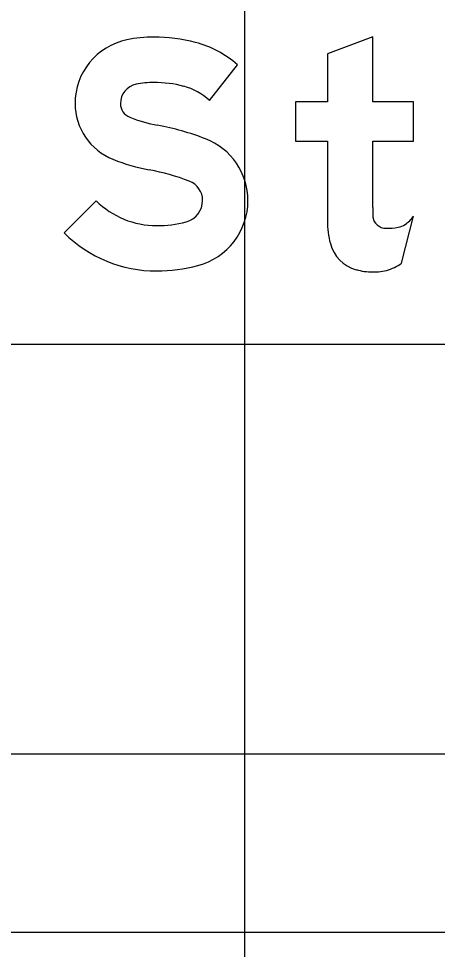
# Model space of a CAD drawing. Extents: x 1797809 to 2198143, y 249608 to 1237864.
# Drawn here: x 2195133.757 to 2195135.801, y 1237303.151 to 1237307.696 of the extents above; entities that cross this region are included whole.
import ezdxf

# ---------------------------------------------------------------- set-up
doc = ezdxf.new("R2010")
doc.units = 0
for name, color, linetype in [('GSBWFILL', 7, 'Continuous'), ('GSCOLORFILL', 7, 'Continuous'), ('GSOUTLINE', 7, 'Continuous'), ('GSSHT', 7, 'Continuous')]:
    doc.layers.add(name, color=color, linetype=linetype)

msp = doc.modelspace()

# ---------------------------------------------------------------- linework, layer by layer
at = {"layer": 'GSBWFILL'}
msp.add_line((2195135.6263, 1237306.502), (2195135.6845, 1237306.7312), dxfattribs=at)
for points in [[(2195135.4852, 1237306.7748), (2195135.4852, 1237307.0987), (2195135.6845, 1237307.0987), (2195135.6845, 1237307.2897), (2195135.4852, 1237307.2897), (2195135.4852, 1237307.608), (2195135.2638, 1237307.524), (2195135.2638, 1237307.2897), (2195135.1088, 1237307.2897), (2195135.1088, 1237307.0987), (2195135.2638, 1237307.0987), (2195135.2638, 1237306.7079)], [(2195134.6881, 1237307.2964), (2195134.825, 1237307.4711)], [(2195134.1353, 1237306.8068), (2195133.9794, 1237306.6495)]]:
    msp.add_lwpolyline(points, dxfattribs=at)
for centre, major_axis, ratio, start_param, end_param in [((2195134.3492, 1237307.282), (0, 0.3172), 0.999995, 0.202758, 1.570796), ((2195134.4167, 1237306.9538), (0, 0.6523), 0.999995, 0, 0.202758), ((2195134.4167, 1237306.8062), (0, 0.7999), 0.999995, 6.026234, 6.283185), ((2195134.4909, 1237307.0887), (0, 0.5078), 0.999995, 5.565152, 6.026234), ((2195134.3492, 1237307.282), (0, 0.0957), 0.999995, 0.202758, 1.570796), ((2195134.4167, 1237306.9538), (0, 0.4308), 0.999995, 0, 0.202758), ((2195134.4167, 1237306.8062), (0, 0.5784), 0.999995, 6.026234, 6.283185), ((2195134.4909, 1237307.0887), (0, 0.2864), 0.999995, 5.523837, 6.026234), ((2195134.3259, 1237307.282), (0, 0.2938), 0.999995, 1.570796, 2.761249), ((2195134.3259, 1237307.282), (0, 0.0724), 0.999995, 1.570796, 2.761249), ((2195134.5672, 1237307.8856), (0, 0.7224), 0.999995, 2.761249, 2.95744), ((2195134.1881, 1237305.8502), (0, 1.348), 0.999995, 5.918637, 6.099033), ((2195134.5537, 1237306.8082), (0, 0.3226), 0.999995, 4.712389, 5.918637), ((2195134.5672, 1237307.8856), (0, 0.9438), 0.999995, 2.761249, 2.95744), ((2195134.1881, 1237305.8502), (0, 1.1265), 0.999995, 5.918637, 6.099033), ((2195134.5537, 1237306.8082), (0, 0.1011), 0.999995, 4.712389, 5.918637), ((2195134.4302, 1237307.1043), (0, 0.4189), 0.999995, 2.360607, 3.141593), ((2195134.5473, 1237306.8082), (0, 0.1075), 0.999995, 3.401517, 4.712389), ((2195134.5473, 1237306.8082), (0, 0.3289), 0.999995, 3.401517, 4.712389), ((2195136.8714, 1237306.7748), (0, 1.3862), 0.999998, 1.570796, 1.606005), ((2195135.5488, 1237306.7368), (0, 0.0637), 0.999998, 1.74085, 2.407828), ((2195135.5388, 1237306.8399), (0, 0.1818), 0.999998, 3.756278, 4.071638), ((2195134.4302, 1237307.2486), (0, 0.5632), 0.999995, 3.141593, 3.401517), ((2195135.6935, 1237306.7079), (0, 0.4297), 0.999998, 1.570796, 1.830698), ((2195135.5509, 1237306.739), (0, 0.0667), 0.999998, 2.407828, 3.141593), ((2195135.5509, 1237307.0221), (0, 0.3497), 0.999998, 3.141593, 3.310762), ((2195135.5957, 1237306.7592), (0, 0.083), 0.999998, 3.310762, 3.756278), ((2195134.4302, 1237307.1043), (0, 0.6403), 0.999995, 2.360607, 3.141593), ((2195135.4521, 1237306.6437), (0, 0.1799), 0.999998, 1.830698, 2.869526), ((2195134.4302, 1237307.2486), (0, 0.7846), 0.999995, 3.141593, 3.401517), ((2195135.4781, 1237306.7198), (0, 0.2634), 0.999998, 3.427755, 3.738844), ((2195135.4852, 1237306.7625), (0, 0.3032), 0.999998, 2.869526, 3.141593), ((2195135.4852, 1237306.8959), (0, 0.4367), 0.999998, 3.141593, 3.205734), ((2195135.5017, 1237306.6397), (0, 0.1799), 0.999998, 3.205734, 3.427755)]:
    msp.add_ellipse(centre, major_axis=major_axis, ratio=ratio, start_param=start_param, end_param=end_param, dxfattribs=at)
at = {"layer": 'GSCOLORFILL'}
for p, q in [((2195135.6263, 1237306.502), (2195135.6845, 1237306.7312)), ((2195142.2241, 1237303.2346), (2195120.2477, 1237303.2346))]:
    msp.add_line(p, q, dxfattribs=at)
for points in [[(2195135.4852, 1237306.7748), (2195135.4852, 1237307.0987), (2195135.6845, 1237307.0987), (2195135.6845, 1237307.2897), (2195135.4852, 1237307.2897), (2195135.4852, 1237307.608), (2195135.2638, 1237307.524), (2195135.2638, 1237307.2897), (2195135.1088, 1237307.2897), (2195135.1088, 1237307.0987), (2195135.2638, 1237307.0987), (2195135.2638, 1237306.7079)], [(2195134.6881, 1237307.2964), (2195134.825, 1237307.4711)], [(2195134.1353, 1237306.8068), (2195133.9794, 1237306.6495)]]:
    msp.add_lwpolyline(points, dxfattribs=at)
for centre, major_axis, ratio, start_param, end_param in [((2195134.3492, 1237307.282), (0, 0.3172), 0.999995, 0.202758, 1.570796), ((2195134.4167, 1237306.9538), (0, 0.6523), 0.999995, 0, 0.202758), ((2195134.4167, 1237306.8062), (0, 0.7999), 0.999995, 6.026234, 6.283185), ((2195134.4909, 1237307.0887), (0, 0.5078), 0.999995, 5.565152, 6.026234), ((2195134.3492, 1237307.282), (0, 0.0957), 0.999995, 0.202758, 1.570796), ((2195134.4167, 1237306.9538), (0, 0.4308), 0.999995, 0, 0.202758), ((2195134.4167, 1237306.8062), (0, 0.5784), 0.999995, 6.026234, 6.283185), ((2195134.4909, 1237307.0887), (0, 0.2864), 0.999995, 5.523837, 6.026234), ((2195134.3259, 1237307.282), (0, 0.2938), 0.999995, 1.570796, 2.761249), ((2195134.3259, 1237307.282), (0, 0.0724), 0.999995, 1.570796, 2.761249), ((2195134.5672, 1237307.8856), (0, 0.7224), 0.999995, 2.761249, 2.95744), ((2195134.1881, 1237305.8502), (0, 1.348), 0.999995, 5.918637, 6.099033), ((2195134.5537, 1237306.8082), (0, 0.3226), 0.999995, 4.712389, 5.918637), ((2195134.5672, 1237307.8856), (0, 0.9438), 0.999995, 2.761249, 2.95744), ((2195134.1881, 1237305.8502), (0, 1.1265), 0.999995, 5.918637, 6.099033), ((2195134.5537, 1237306.8082), (0, 0.1011), 0.999995, 4.712389, 5.918637), ((2195134.4302, 1237307.1043), (0, 0.4189), 0.999995, 2.360607, 3.141593), ((2195134.5473, 1237306.8082), (0, 0.1075), 0.999995, 3.401517, 4.712389), ((2195134.5473, 1237306.8082), (0, 0.3289), 0.999995, 3.401517, 4.712389), ((2195136.8714, 1237306.7748), (0, 1.3862), 0.999998, 1.570796, 1.606005), ((2195135.5488, 1237306.7368), (0, 0.0637), 0.999998, 1.74085, 2.407828), ((2195135.5388, 1237306.8399), (0, 0.1818), 0.999998, 3.756278, 4.071638), ((2195134.4302, 1237307.2486), (0, 0.5632), 0.999995, 3.141593, 3.401517), ((2195135.6935, 1237306.7079), (0, 0.4297), 0.999998, 1.570796, 1.830698), ((2195135.5509, 1237306.739), (0, 0.0667), 0.999998, 2.407828, 3.141593), ((2195135.5509, 1237307.0221), (0, 0.3497), 0.999998, 3.141593, 3.310762), ((2195135.5957, 1237306.7592), (0, 0.083), 0.999998, 3.310762, 3.756278), ((2195134.4302, 1237307.1043), (0, 0.6403), 0.999995, 2.360607, 3.141593), ((2195135.4521, 1237306.6437), (0, 0.1799), 0.999998, 1.830698, 2.869526), ((2195134.4302, 1237307.2486), (0, 0.7846), 0.999995, 3.141593, 3.401517), ((2195135.4781, 1237306.7198), (0, 0.2634), 0.999998, 3.427755, 3.738844), ((2195135.4852, 1237306.7625), (0, 0.3032), 0.999998, 2.869526, 3.141593), ((2195135.4852, 1237306.8959), (0, 0.4367), 0.999998, 3.141593, 3.205734), ((2195135.5017, 1237306.6397), (0, 0.1799), 0.999998, 3.205734, 3.427755)]:
    msp.add_ellipse(centre, major_axis=major_axis, ratio=ratio, start_param=start_param, end_param=end_param, dxfattribs=at)
at = {"layer": 'GSOUTLINE'}
msp.add_line((2195135.6263, 1237306.502), (2195135.6845, 1237306.7312), dxfattribs=at)
for points in [[(2195135.4852, 1237306.7748), (2195135.4852, 1237307.0987), (2195135.6845, 1237307.0987), (2195135.6845, 1237307.2897), (2195135.4852, 1237307.2897), (2195135.4852, 1237307.608), (2195135.2638, 1237307.524), (2195135.2638, 1237307.2897), (2195135.1088, 1237307.2897), (2195135.1088, 1237307.0987), (2195135.2638, 1237307.0987), (2195135.2638, 1237306.7079)], [(2195134.6881, 1237307.2964), (2195134.825, 1237307.4711)], [(2195134.1353, 1237306.8068), (2195133.9794, 1237306.6495)]]:
    msp.add_lwpolyline(points, dxfattribs=at)
for centre, major_axis, ratio, start_param, end_param in [((2195134.3492, 1237307.282), (0, 0.3172), 0.999995, 0.202758, 1.570796), ((2195134.4167, 1237306.9538), (0, 0.6523), 0.999995, 0, 0.202758), ((2195134.4167, 1237306.8062), (0, 0.7999), 0.999995, 6.026234, 6.283185), ((2195134.4909, 1237307.0887), (0, 0.5078), 0.999995, 5.565152, 6.026234), ((2195134.3492, 1237307.282), (0, 0.0957), 0.999995, 0.202758, 1.570796), ((2195134.4167, 1237306.9538), (0, 0.4308), 0.999995, 0, 0.202758), ((2195134.4167, 1237306.8062), (0, 0.5784), 0.999995, 6.026234, 6.283185), ((2195134.4909, 1237307.0887), (0, 0.2864), 0.999995, 5.523837, 6.026234), ((2195134.3259, 1237307.282), (0, 0.2938), 0.999995, 1.570796, 2.761249), ((2195134.3259, 1237307.282), (0, 0.0724), 0.999995, 1.570796, 2.761249), ((2195134.5672, 1237307.8856), (0, 0.7224), 0.999995, 2.761249, 2.95744), ((2195134.1881, 1237305.8502), (0, 1.348), 0.999995, 5.918637, 6.099033), ((2195134.5537, 1237306.8082), (0, 0.3226), 0.999995, 4.712389, 5.918637), ((2195134.5672, 1237307.8856), (0, 0.9438), 0.999995, 2.761249, 2.95744), ((2195134.1881, 1237305.8502), (0, 1.1265), 0.999995, 5.918637, 6.099033), ((2195134.5537, 1237306.8082), (0, 0.1011), 0.999995, 4.712389, 5.918637), ((2195134.4302, 1237307.1043), (0, 0.4189), 0.999995, 2.360607, 3.141593), ((2195134.5473, 1237306.8082), (0, 0.1075), 0.999995, 3.401517, 4.712389), ((2195134.5473, 1237306.8082), (0, 0.3289), 0.999995, 3.401517, 4.712389), ((2195136.8714, 1237306.7748), (0, 1.3862), 0.999998, 1.570796, 1.606005), ((2195135.5488, 1237306.7368), (0, 0.0637), 0.999998, 1.74085, 2.407828), ((2195135.5388, 1237306.8399), (0, 0.1818), 0.999998, 3.756278, 4.071638), ((2195134.4302, 1237307.2486), (0, 0.5632), 0.999995, 3.141593, 3.401517), ((2195135.6935, 1237306.7079), (0, 0.4297), 0.999998, 1.570796, 1.830698), ((2195135.5509, 1237306.739), (0, 0.0667), 0.999998, 2.407828, 3.141593), ((2195135.5509, 1237307.0221), (0, 0.3497), 0.999998, 3.141593, 3.310762), ((2195135.5957, 1237306.7592), (0, 0.083), 0.999998, 3.310762, 3.756278), ((2195134.4302, 1237307.1043), (0, 0.6403), 0.999995, 2.360607, 3.141593), ((2195135.4521, 1237306.6437), (0, 0.1799), 0.999998, 1.830698, 2.869526), ((2195134.4302, 1237307.2486), (0, 0.7846), 0.999995, 3.141593, 3.401517), ((2195135.4781, 1237306.7198), (0, 0.2634), 0.999998, 3.427755, 3.738844), ((2195135.4852, 1237306.7625), (0, 0.3032), 0.999998, 2.869526, 3.141593), ((2195135.4852, 1237306.8959), (0, 0.4367), 0.999998, 3.141593, 3.205734), ((2195135.5017, 1237306.6397), (0, 0.1799), 0.999998, 3.205734, 3.427755)]:
    msp.add_ellipse(centre, major_axis=major_axis, ratio=ratio, start_param=start_param, end_param=end_param, dxfattribs=at)
at = {"layer": 'GSSHT'}
for p, q in [((2195134.8603, 1237258.1062), (2195134.8603, 1237318.1062)), ((2195042.8603, 1237306.1062), (2195172.8603, 1237306.1062)), ((2195042.8603, 1237304.1062), (2195172.8603, 1237304.1062))]:
    msp.add_line(p, q, dxfattribs=at)

doc.saveas('drawing.dxf')
